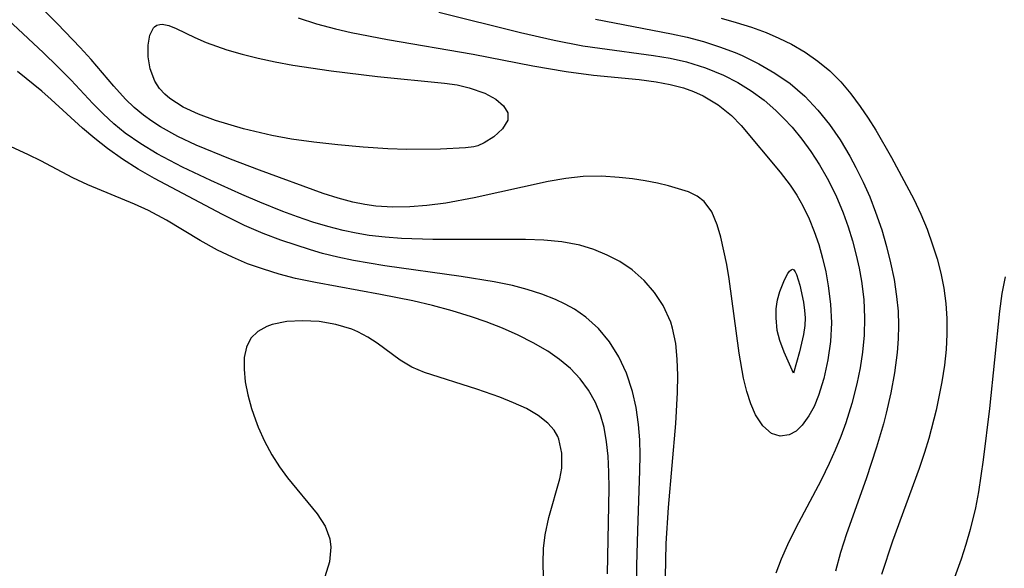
# Model space of a CAD drawing. Header units: metres. Extents: x 1073367 to 1082519, y 1569854 to 1574957.
# Tile 906 of 1056: x 1080806 to 1080898, y 1572070 to 1572122. Entities that reach past the tile are written whole.
import ezdxf

# ---------------------------------------------------------------- set-up
doc = ezdxf.new("R2010")
doc.units = ezdxf.units.M
doc.layers.add('CGG_CurvaNivelLidar_v1', color=253, linetype='Continuous', lineweight=30)

msp = doc.modelspace()

# ---------------------------------------------------------------- linework, layer by layer
at = {"layer": 'CGG_CurvaNivelLidar_v1'}
for p, q in [((1080809.4624, 1572121.1874, 73), (1080806.1379, 1572124.4748, 73)), ((1080808.1433, 1572118.4647, 73.5), (1080803.131, 1572123.1374, 73.5)), ((1080845.2178, 1572122.2888, 73.5), (1080852.8994, 1572120.3724, 73.5)), ((1080811.5993, 1572118.9711, 73), (1080809.4624, 1572121.1874, 73)), ((1080818.7824, 1572121.0572, 72.5), (1080819.0522, 1572121.1311, 72.5)), ((1080819.0522, 1572121.1311, 72.5), (1080819.2922, 1572121.1363, 72.5)), ((1080819.2922, 1572121.1363, 72.5), (1080819.8949, 1572121.0124, 72.5)), ((1080832.0362, 1572121.7601, 73), (1080833.7637, 1572121.1946, 73)), ((1080833.7637, 1572121.1946, 73), (1080835.5332, 1572120.7085, 73)), ((1080859.9206, 1572121.6097, 74), (1080867.0495, 1572120.2457, 74)), ((1080871.6925, 1572121.7086, 74.5), (1080873.1272, 1572121.3128, 74.5)), ((1080873.1272, 1572121.3128, 74.5), (1080874.5411, 1572120.8744, 74.5)), ((1080818.1252, 1572120.112, 72.5), (1080818.4572, 1572120.7941, 72.5)), ((1080818.4572, 1572120.7941, 72.5), (1080818.5642, 1572120.9097, 72.5)), ((1080818.5642, 1572120.9097, 72.5), (1080818.7824, 1572121.0572, 72.5)), ((1080819.8949, 1572121.0124, 72.5), (1080820.5893, 1572120.7454, 72.5)), ((1080820.5893, 1572120.7454, 72.5), (1080822.3366, 1572119.9028, 72.5)), ((1080835.5332, 1572120.7085, 73), (1080837.0021, 1572120.3644, 73)), ((1080837.0021, 1572120.3644, 73), (1080840.4254, 1572119.7013, 73)), ((1080852.8994, 1572120.3724, 73.5), (1080856.06, 1572119.6393, 73.5)), ((1080867.0495, 1572120.2457, 74), (1080868.534, 1572119.9155, 74)), ((1080874.5411, 1572120.8744, 74.5), (1080875.923, 1572120.3722, 74.5)), ((1080875.923, 1572120.3722, 74.5), (1080877.1274, 1572119.851, 74.5)), ((1080817.9591, 1572119.1799, 72.5), (1080818.1252, 1572120.112, 72.5)), ((1080822.3366, 1572119.9028, 72.5), (1080823.4111, 1572119.4235, 72.5)), ((1080823.4111, 1572119.4235, 72.5), (1080825.3345, 1572118.7548, 72.5)), ((1080840.4254, 1572119.7013, 73), (1080848.4363, 1572118.3515, 73)), ((1080856.06, 1572119.6393, 73.5), (1080858.7341, 1572119.1322, 73.5)), ((1080868.534, 1572119.9155, 74), (1080870.0591, 1572119.5088, 74)), ((1080870.0591, 1572119.5088, 74), (1080871.5561, 1572119.0328, 74)), ((1080877.1274, 1572119.851, 74.5), (1080878.2937, 1572119.265, 74.5)), ((1080878.2937, 1572119.265, 74.5), (1080879.5694, 1572118.5224, 74.5)), ((1080809.4664, 1572117.1932, 73.5), (1080808.1433, 1572118.4647, 73.5)), ((1080812.6182, 1572117.8378, 73), (1080811.5993, 1572118.9711, 73)), ((1080817.9644, 1572118.0961, 72.5), (1080817.9591, 1572119.1799, 72.5)), ((1080825.3345, 1572118.7548, 72.5), (1080826.7717, 1572118.3454, 72.5)), ((1080826.7717, 1572118.3454, 72.5), (1080828.2776, 1572117.9717, 72.5)), ((1080848.4363, 1572118.3515, 73), (1080854.0565, 1572117.2482, 73)), ((1080858.7341, 1572119.1322, 73.5), (1080860.3229, 1572118.8939, 73.5)), ((1080860.3229, 1572118.8939, 73.5), (1080865.3485, 1572118.2257, 73.5)), ((1080871.5561, 1572119.0328, 74), (1080873.0183, 1572118.484, 74)), ((1080873.0183, 1572118.484, 74), (1080873.6779, 1572118.2042, 74)), ((1080879.5694, 1572118.5224, 74.5), (1080880.7779, 1572117.6928, 74.5)), ((1080814.7506, 1572115.3256, 73), (1080812.6182, 1572117.8378, 73)), ((1080818.1639, 1572116.948, 72.5), (1080817.9644, 1572118.0961, 72.5)), ((1080828.2776, 1572117.9717, 72.5), (1080829.8906, 1572117.6211, 72.5)), ((1080829.8906, 1572117.6211, 72.5), (1080831.5426, 1572117.3091, 72.5)), ((1080865.3485, 1572118.2257, 73.5), (1080866.9156, 1572117.9547, 73.5)), ((1080866.9156, 1572117.9547, 73.5), (1080868.454, 1572117.6091, 73.5)), ((1080868.454, 1572117.6091, 73.5), (1080870.2308, 1572117.0663, 73.5)), ((1080873.6779, 1572118.2042, 74), (1080875.2486, 1572117.4364, 74)), ((1080875.2486, 1572117.4364, 74), (1080876.7481, 1572116.5571, 74)), ((1080880.7779, 1572117.6928, 74.5), (1080881.9023, 1572116.7638, 74.5)), ((1080807.9923, 1572114.8745, 74), (1080805.7079, 1572116.7232, 74)), ((1080810.747, 1572115.8906, 73.5), (1080809.4664, 1572117.1932, 73.5)), ((1080818.5996, 1572115.8184, 72.5), (1080818.1639, 1572116.948, 72.5)), ((1080831.5426, 1572117.3091, 72.5), (1080835.1343, 1572116.7636, 72.5)), ((1080835.1343, 1572116.7636, 72.5), (1080839.4812, 1572116.2401, 72.5)), ((1080854.0565, 1572117.2482, 73), (1080857.1601, 1572116.7003, 73)), ((1080857.1601, 1572116.7003, 73), (1080859.7434, 1572116.356, 73)), ((1080870.2308, 1572117.0663, 73.5), (1080871.9358, 1572116.369, 73.5)), ((1080876.7481, 1572116.5571, 74), (1080878.165, 1572115.5684, 74)), ((1080881.9023, 1572116.7638, 74.5), (1080882.9279, 1572115.7283, 74.5)), ((1080812.7819, 1572113.7128, 73.5), (1080810.747, 1572115.8906, 73.5)), ((1080819.0469, 1572115.1185, 72.5), (1080818.5996, 1572115.8184, 72.5)), ((1080839.4812, 1572116.2401, 72.5), (1080845.7593, 1572115.6269, 72.5)), ((1080845.7593, 1572115.6269, 72.5), (1080846.9384, 1572115.4453, 72.5)), ((1080859.7434, 1572116.356, 73), (1080864.0262, 1572115.954, 73)), ((1080864.0262, 1572115.954, 73), (1080865.6176, 1572115.7478, 73)), ((1080865.6176, 1572115.7478, 73), (1080866.9139, 1572115.5029, 73)), ((1080871.9358, 1572116.369, 73.5), (1080873.2646, 1572115.678, 73.5)), ((1080873.2646, 1572115.678, 73.5), (1080874.5301, 1572114.8877, 73.5)), ((1080878.165, 1572115.5684, 74), (1080879.5404, 1572114.4045, 74)), ((1080882.9279, 1572115.7283, 74.5), (1080883.8729, 1572114.6034, 74.5)), ((1080808.8849, 1572114.0917, 74), (1080807.9923, 1572114.8745, 74)), ((1080815.8502, 1572114.1259, 73), (1080814.7506, 1572115.3256, 73)), ((1080819.5201, 1572114.5872, 72.5), (1080819.0469, 1572115.1185, 72.5)), ((1080846.9384, 1572115.4453, 72.5), (1080848.074, 1572115.1802, 72.5)), ((1080848.074, 1572115.1802, 72.5), (1080849.5384, 1572114.6621, 72.5)), ((1080849.5384, 1572114.6621, 72.5), (1080850.5632, 1572114.1159, 72.5)), ((1080866.9139, 1572115.5029, 73), (1080868.1665, 1572115.1694, 73)), ((1080868.1665, 1572115.1694, 73), (1080869.1196, 1572114.8295, 73)), ((1080869.1196, 1572114.8295, 73), (1080870.0315, 1572114.4189, 73)), ((1080874.5301, 1572114.8877, 73.5), (1080875.7273, 1572114.0066, 73.5)), ((1080811.8226, 1572111.3983, 74), (1080808.8849, 1572114.0917, 74)), ((1080813.7495, 1572112.7386, 73.5), (1080812.7819, 1572113.7128, 73.5)), ((1080816.6618, 1572113.3436, 73), (1080815.8502, 1572114.1259, 73)), ((1080820.0059, 1572114.1637, 72.5), (1080819.5201, 1572114.5872, 72.5)), ((1080821.2567, 1572113.3619, 72.5), (1080820.0059, 1572114.1637, 72.5)), ((1080850.5632, 1572114.1159, 72.5), (1080851.307, 1572113.4981, 72.5)), ((1080870.0315, 1572114.4189, 73), (1080871.4206, 1572113.594, 73)), ((1080875.7273, 1572114.0066, 73.5), (1080876.8473, 1572113.0382, 73.5)), ((1080879.5404, 1572114.4045, 74), (1080880.7797, 1572113.0957, 74)), ((1080883.8729, 1572114.6034, 74.5), (1080884.7574, 1572113.4118, 74.5)), ((1080817.5213, 1572112.6164, 73), (1080816.6618, 1572113.3436, 73)), ((1080822.7064, 1572112.6929, 72.5), (1080821.2567, 1572113.3619, 72.5)), ((1080851.307, 1572113.4981, 72.5), (1080851.7054, 1572112.8312, 72.5)), ((1080851.7054, 1572112.8312, 72.5), (1080851.7103, 1572112.1394, 72.5)), ((1080871.4206, 1572113.594, 73), (1080872.6658, 1572112.5957, 73)), ((1080876.8473, 1572113.0382, 73.5), (1080877.5832, 1572112.31, 73.5)), ((1080880.7797, 1572113.0957, 74), (1080881.86, 1572111.7346, 74)), ((1080884.7574, 1572113.4118, 74.5), (1080885.5015, 1572112.3169, 74.5)), ((1080814.7573, 1572111.808, 73.5), (1080813.7495, 1572112.7386, 73.5)), ((1080818.3053, 1572112.0382, 73), (1080817.5213, 1572112.6164, 73)), ((1080819.1245, 1572111.5044, 73), (1080818.3053, 1572112.0382, 73)), ((1080824.2962, 1572112.1175, 72.5), (1080822.7064, 1572112.6929, 72.5)), ((1080826.9233, 1572111.3405, 72.5), (1080824.2962, 1572112.1175, 72.5)), ((1080851.7103, 1572112.1394, 72.5), (1080851.213, 1572111.3175, 72.5)), ((1080872.6658, 1572112.5957, 73), (1080873.5856, 1572111.6513, 73)), ((1080877.5832, 1572112.31, 73.5), (1080878.3573, 1572111.4736, 73.5)), ((1080885.5015, 1572112.3169, 74.5), (1080886.2136, 1572111.1917, 74.5)), ((1080812.9622, 1572110.4112, 74), (1080811.8226, 1572111.3983, 74)), ((1080815.8151, 1572110.9359, 73.5), (1080814.7573, 1572111.808, 73.5)), ((1080817.2715, 1572109.9089, 73.5), (1080815.8151, 1572110.9359, 73.5)), ((1080820.7554, 1572110.5988, 73), (1080819.1245, 1572111.5044, 73)), ((1080829.5638, 1572110.7062, 72.5), (1080826.9233, 1572111.3405, 72.5)), ((1080851.213, 1572111.3175, 72.5), (1080850.3844, 1572110.5838, 72.5)), ((1080873.5856, 1572111.6513, 73), (1080877.2405, 1572107.2736, 73)), ((1080878.3573, 1572111.4736, 73.5), (1080879.2719, 1572110.3647, 73.5)), ((1080881.86, 1572111.7346, 74), (1080882.8545, 1572110.2893, 74)), ((1080886.2136, 1572111.1917, 74.5), (1080887.6842, 1572108.6435, 74.5)), ((1080806.7409, 1572108.9001, 74.5), (1080803.0938, 1572110.5894, 74.5)), ((1080814.1425, 1572109.4727, 74), (1080812.9622, 1572110.4112, 74)), ((1080822.4651, 1572109.7977, 73), (1080820.7554, 1572110.5988, 73)), ((1080831.4016, 1572110.3724, 72.5), (1080829.5638, 1572110.7062, 72.5)), ((1080833.5075, 1572110.0889, 72.5), (1080831.4016, 1572110.3724, 72.5)), ((1080835.7737, 1572109.838, 72.5), (1080833.5075, 1572110.0889, 72.5)), ((1080849.4842, 1572110.0193, 72.5), (1080848.8719, 1572109.7354, 72.5)), ((1080850.3844, 1572110.5838, 72.5), (1080849.4842, 1572110.0193, 72.5)), ((1080879.2719, 1572110.3647, 73.5), (1080880.1271, 1572109.1923, 73.5)), ((1080882.8545, 1572110.2893, 74), (1080883.768, 1572108.7754, 74)), ((1080815.5671, 1572108.4717, 74), (1080814.1425, 1572109.4727, 74)), ((1080818.8078, 1572108.9827, 73.5), (1080817.2715, 1572109.9089, 73.5)), ((1080825.6893, 1572108.4837, 73), (1080822.4651, 1572109.7977, 73)), ((1080838.1239, 1572109.6074, 72.5), (1080835.7737, 1572109.838, 72.5)), ((1080840.45, 1572109.4457, 72.5), (1080838.1239, 1572109.6074, 72.5)), ((1080842.232, 1572109.3924, 72.5), (1080840.45, 1572109.4457, 72.5)), ((1080845.3768, 1572109.4298, 72.5), (1080842.232, 1572109.3924, 72.5)), ((1080847.7219, 1572109.5578, 72.5), (1080845.3768, 1572109.4298, 72.5)), ((1080848.5, 1572109.645, 72.5), (1080847.7219, 1572109.5578, 72.5)), ((1080848.8719, 1572109.7354, 72.5), (1080848.5, 1572109.645, 72.5)), ((1080880.1271, 1572109.1923, 73.5), (1080880.9238, 1572107.9658, 73.5)), ((1080807.8951, 1572108.3318, 74.5), (1080806.7409, 1572108.9001, 74.5)), ((1080810.91, 1572106.7249, 74.5), (1080807.8951, 1572108.3318, 74.5)), ((1080817.0483, 1572107.5448, 74), (1080815.5671, 1572108.4717, 74)), ((1080821.1873, 1572107.7442, 73.5), (1080818.8078, 1572108.9827, 73.5)), ((1080828.3995, 1572107.4506, 73), (1080825.6893, 1572108.4837, 73)), ((1080883.768, 1572108.7754, 74), (1080884.3495, 1572107.7001, 74)), ((1080887.6842, 1572108.6435, 74.5), (1080889.7743, 1572104.7204, 74.5)), ((1080818.5701, 1572106.6738, 74), (1080817.0483, 1572107.5448, 74)), ((1080823.8398, 1572106.4799, 73.5), (1080821.1873, 1572107.7442, 73.5)), ((1080834.392, 1572105.2728, 73), (1080828.3995, 1572107.4506, 73)), ((1080877.2405, 1572107.2736, 73), (1080878.1727, 1572106.0398, 73)), ((1080880.9238, 1572107.9658, 73.5), (1080881.6589, 1572106.6913, 73.5)), ((1080884.3495, 1572107.7001, 74), (1080885.0201, 1572106.3373, 74)), ((1080812.3097, 1572106.0844, 74.5), (1080810.91, 1572106.7249, 74.5)), ((1080824.9524, 1572103.3044, 74), (1080818.5701, 1572106.6738, 74)), ((1080826.7428, 1572105.1653, 73.5), (1080823.8398, 1572106.4799, 73.5)), ((1080855.4829, 1572106.3901, 73), (1080848.5539, 1572104.865, 73)), ((1080857.1355, 1572106.6792, 73), (1080855.4829, 1572106.3901, 73)), ((1080858.7718, 1572106.8593, 73), (1080857.1355, 1572106.6792, 73)), ((1080860.476, 1572106.8861, 73), (1080858.7718, 1572106.8593, 73)), ((1080862.1524, 1572106.7777, 73), (1080860.476, 1572106.8861, 73)), ((1080863.3808, 1572106.6337, 73), (1080862.1524, 1572106.7777, 73)), ((1080864.5756, 1572106.447, 73), (1080863.3808, 1572106.6337, 73)), ((1080865.7247, 1572106.2234, 73), (1080864.5756, 1572106.447, 73)), ((1080881.6589, 1572106.6913, 73.5), (1080882.4561, 1572105.098, 73.5)), ((1080885.0201, 1572106.3373, 74), (1080885.6364, 1572104.9449, 74)), ((1080816.6936, 1572104.2724, 74.5), (1080812.3097, 1572106.0844, 74.5)), ((1080866.7548, 1572105.9823, 73), (1080865.7247, 1572106.2234, 73)), ((1080867.718, 1572105.7159, 73), (1080866.7548, 1572105.9823, 73)), ((1080868.6347, 1572105.4054, 73), (1080867.718, 1572105.7159, 73)), ((1080869.4439, 1572105.0199, 73), (1080868.6347, 1572105.4054, 73)), ((1080878.1727, 1572106.0398, 73), (1080878.7884, 1572105.1017, 73)), ((1080828.4572, 1572104.4378, 73.5), (1080826.7428, 1572105.1653, 73.5)), ((1080835.7766, 1572104.8247, 73), (1080834.392, 1572105.2728, 73)), ((1080837.1739, 1572104.4492, 73), (1080835.7766, 1572104.8247, 73)), ((1080848.5539, 1572104.865, 73), (1080845.8813, 1572104.3723, 73)), ((1080870.1245, 1572104.5056, 73), (1080869.4439, 1572105.0199, 73)), ((1080870.8193, 1572103.5474, 73), (1080870.1245, 1572104.5056, 73)), ((1080878.7884, 1572105.1017, 73), (1080879.3526, 1572104.1174, 73)), ((1080882.4561, 1572105.098, 73.5), (1080883.1524, 1572103.4507, 73.5)), ((1080885.6364, 1572104.9449, 74), (1080886.1944, 1572103.5264, 74)), ((1080889.7743, 1572104.7204, 74.5), (1080890.4223, 1572103.3363, 74.5)), ((1080818.0011, 1572103.661, 74.5), (1080816.6936, 1572104.2724, 74.5)), ((1080819.6843, 1572102.7716, 74.5), (1080818.0011, 1572103.661, 74.5)), ((1080830.5916, 1572103.5824, 73.5), (1080828.4572, 1572104.4378, 73.5)), ((1080831.991, 1572103.0629, 73.5), (1080830.5916, 1572103.5824, 73.5)), ((1080838.285, 1572104.2253, 73), (1080837.1739, 1572104.4492, 73)), ((1080839.3217, 1572104.084, 73), (1080838.285, 1572104.2253, 73)), ((1080840.9054, 1572103.987, 73), (1080839.3217, 1572104.084, 73)), ((1080842.5041, 1572104.0105, 73), (1080840.9054, 1572103.987, 73)), ((1080844.1117, 1572104.1359, 73), (1080842.5041, 1572104.0105, 73)), ((1080845.8813, 1572104.3723, 73), (1080844.1117, 1572104.1359, 73)), ((1080871.328, 1572102.332, 73), (1080870.8193, 1572103.5474, 73)), ((1080879.3526, 1572104.1174, 73), (1080879.958, 1572102.8755, 73)), ((1080822.8612, 1572100.8621, 74.5), (1080819.6843, 1572102.7716, 74.5)), ((1080827.0101, 1572102.2689, 74), (1080824.9524, 1572103.3044, 74)), ((1080833.4033, 1572102.5838, 73.5), (1080831.991, 1572103.0629, 73.5)), ((1080879.958, 1572102.8755, 73), (1080880.4372, 1572101.6971, 73)), ((1080883.1524, 1572103.4507, 73.5), (1080883.6167, 1572102.1493, 73.5)), ((1080886.1944, 1572103.5264, 74), (1080886.7639, 1572101.8506, 74)), ((1080890.4223, 1572103.3363, 74.5), (1080891.0104, 1572101.9083, 74.5)), ((1080828.7581, 1572101.5032, 74), (1080827.0101, 1572102.2689, 74)), ((1080834.8297, 1572102.154, 73.5), (1080833.4033, 1572102.5838, 73.5)), ((1080836.272, 1572101.7851, 73.5), (1080834.8297, 1572102.154, 73.5)), ((1080837.4729, 1572101.5353, 73.5), (1080836.272, 1572101.7851, 73.5)), ((1080871.6687, 1572101.1636, 73), (1080871.328, 1572102.332, 73)), ((1080883.6167, 1572102.1493, 73.5), (1080884.0218, 1572100.8261, 73.5)), ((1080886.7639, 1572101.8506, 74), (1080887.2144, 1572100.3061, 74)), ((1080891.0104, 1572101.9083, 74.5), (1080891.5371, 1572100.4533, 74.5)), ((1080824.4792, 1572099.9488, 74.5), (1080822.8612, 1572100.8621, 74.5)), ((1080830.4068, 1572100.8738, 74), (1080828.7581, 1572101.5032, 74)), ((1080833.1963, 1572099.9638, 74), (1080830.4068, 1572100.8738, 74)), ((1080838.6845, 1572101.3347, 73.5), (1080837.4729, 1572101.5353, 73.5)), ((1080840.2058, 1572101.1517, 73.5), (1080838.6845, 1572101.3347, 73.5)), ((1080841.7378, 1572101.0352, 73.5), (1080840.2058, 1572101.1517, 73.5)), ((1080844.6623, 1572100.9547, 73.5), (1080841.7378, 1572101.0352, 73.5)), ((1080853.3537, 1572100.942, 73.5), (1080844.6623, 1572100.9547, 73.5)), ((1080855.0844, 1572100.8845, 73.5), (1080853.3537, 1572100.942, 73.5)), ((1080856.7773, 1572100.7252, 73.5), (1080855.0844, 1572100.8845, 73.5)), ((1080872.2313, 1572098.6057, 73), (1080871.6687, 1572101.1636, 73)), ((1080880.4372, 1572101.6971, 73), (1080880.8518, 1572100.483, 73)), ((1080884.0218, 1572100.8261, 73.5), (1080884.3711, 1572099.4865, 73.5)), ((1080825.868, 1572099.2755, 74.5), (1080824.4792, 1572099.9488, 74.5)), ((1080834.3181, 1572099.6494, 74), (1080833.1963, 1572099.9638, 74)), ((1080858.4421, 1572100.4063, 73.5), (1080856.7773, 1572100.7252, 73.5)), ((1080859.7575, 1572100.0076, 73.5), (1080858.4421, 1572100.4063, 73.5)), ((1080861.014, 1572099.4932, 73.5), (1080859.7575, 1572100.0076, 73.5)), ((1080880.8518, 1572100.483, 73), (1080881.2137, 1572099.2102, 73)), ((1080887.2144, 1572100.3061, 74), (1080887.6017, 1572098.7487, 74)), ((1080891.5371, 1572100.4533, 74.5), (1080891.9573, 1572099.1227, 74.5)), ((1080827.3015, 1572098.6781, 74.5), (1080825.868, 1572099.2755, 74.5)), ((1080835.759, 1572099.2941, 74), (1080834.3181, 1572099.6494, 74)), ((1080837.215, 1572098.9839, 74), (1080835.759, 1572099.2941, 74)), ((1080840.1713, 1572098.4753, 74), (1080837.215, 1572098.9839, 74)), ((1080862.2014, 1572098.871, 73.5), (1080861.014, 1572099.4932, 73.5)), ((1080881.2137, 1572099.2102, 73), (1080881.514, 1572097.9164, 73)), ((1080884.3711, 1572099.4865, 73.5), (1080884.64, 1572098.26, 73.5)), ((1080891.9573, 1572099.1227, 74.5), (1080892.3119, 1572097.7744, 74.5)), ((1080828.7722, 1572098.151, 74.5), (1080827.3015, 1572098.6781, 74.5)), ((1080830.2608, 1572097.6952, 74.5), (1080828.7722, 1572098.151, 74.5)), ((1080847.3162, 1572097.487, 74), (1080840.1713, 1572098.4753, 74)), ((1080863.3639, 1572098.0962, 73.5), (1080862.2014, 1572098.871, 73.5)), ((1080864.4914, 1572097.1101, 73.5), (1080863.3639, 1572098.0962, 73.5)), ((1080872.4689, 1572097.2636, 73), (1080872.2313, 1572098.6057, 73)), ((1080878.1185, 1572097.965, 72.5), (1080878.2669, 1572098.1123, 72.5)), ((1080878.2669, 1572098.1123, 72.5), (1080878.4066, 1572098.1602, 72.5)), ((1080878.4066, 1572098.1602, 72.5), (1080878.5355, 1572098.0875, 72.5)), ((1080878.5355, 1572098.0875, 72.5), (1080878.6547, 1572097.915, 72.5)), ((1080884.64, 1572098.26, 73.5), (1080884.8597, 1572097.0258, 73.5)), ((1080887.6017, 1572098.7487, 74), (1080887.9217, 1572097.1828, 74)), ((1080831.7756, 1572097.3036, 74.5), (1080830.2608, 1572097.6952, 74.5)), ((1080833.6747, 1572096.9005, 74.5), (1080831.7756, 1572097.3036, 74.5)), ((1080850.4238, 1572096.9872, 74), (1080847.3162, 1572097.487, 74)), ((1080865.4697, 1572095.9888, 73.5), (1080864.4914, 1572097.1101, 73.5)), ((1080873.3858, 1572090.2857, 73), (1080872.4689, 1572097.2636, 73)), ((1080877.2141, 1572096.0723, 72.5), (1080877.6514, 1572097.1553, 72.5)), ((1080877.6514, 1572097.1553, 72.5), (1080877.9645, 1572097.7441, 72.5)), ((1080877.9645, 1572097.7441, 72.5), (1080878.1185, 1572097.965, 72.5)), ((1080878.6547, 1572097.915, 72.5), (1080878.7667, 1572097.6688, 72.5)), ((1080878.7667, 1572097.6688, 72.5), (1080879.0724, 1572096.6643, 72.5)), ((1080881.514, 1572097.9164, 73), (1080881.752, 1572096.6086, 73)), ((1080887.9217, 1572097.1828, 74), (1080888.1654, 1572095.612, 74)), ((1080892.3119, 1572097.7744, 74.5), (1080892.5915, 1572096.3729, 74.5)), ((1080898.3355, 1572097.4433, 75), (1080898.0366, 1572095.8904, 75)), ((1080839.7668, 1572095.8016, 74.5), (1080833.6747, 1572096.9005, 74.5)), ((1080852.1354, 1572096.6253, 74), (1080850.4238, 1572096.9872, 74)), ((1080853.5256, 1572096.2536, 74), (1080852.1354, 1572096.6253, 74)), ((1080854.8744, 1572095.814, 74), (1080853.5256, 1572096.2536, 74)), ((1080879.0724, 1572096.6643, 72.5), (1080879.4187, 1572095.0644, 72.5)), ((1080881.752, 1572096.6086, 73), (1080881.964, 1572094.8702, 73)), ((1080884.8597, 1572097.0258, 73.5), (1080885.0723, 1572095.3111, 73.5)), ((1080892.5915, 1572096.3729, 74.5), (1080892.7824, 1572094.9554, 74.5)), ((1080842.7859, 1572095.1873, 74.5), (1080839.7668, 1572095.8016, 74.5)), ((1080856.1722, 1572095.3038, 74), (1080854.8744, 1572095.814, 74)), ((1080857.0765, 1572094.8835, 74), (1080856.1722, 1572095.3038, 74)), ((1080866.2832, 1572094.7506, 73.5), (1080865.4697, 1572095.9888, 73.5)), ((1080876.9224, 1572094.8704, 72.5), (1080876.994, 1572095.2838, 72.5)), ((1080876.994, 1572095.2838, 72.5), (1080877.2141, 1572096.0723, 72.5)), ((1080885.0723, 1572095.3111, 73.5), (1080885.1605, 1572093.5896, 73.5)), ((1080888.1654, 1572095.612, 74), (1080888.304, 1572094.2103, 74)), ((1080898.0366, 1572095.8904, 75), (1080897.8019, 1572094.2167, 75)), ((1080844.6487, 1572094.7443, 74.5), (1080842.7859, 1572095.1873, 74.5)), ((1080846.492, 1572094.2521, 74.5), (1080844.6487, 1572094.7443, 74.5)), ((1080857.9394, 1572094.4105, 74), (1080857.0765, 1572094.8835, 74)), ((1080859.0293, 1572093.6658, 74), (1080857.9394, 1572094.4105, 74)), ((1080866.9757, 1572093.2075, 73.5), (1080866.2832, 1572094.7506, 73.5)), ((1080876.8529, 1572093.6051, 72.5), (1080876.877, 1572094.4512, 72.5)), ((1080876.877, 1572094.4512, 72.5), (1080876.9224, 1572094.8704, 72.5)), ((1080879.4187, 1572095.0644, 72.5), (1080879.535, 1572094.3018, 72.5)), ((1080881.964, 1572094.8702, 73), (1080882.0394, 1572093.135, 73)), ((1080892.7824, 1572094.9554, 74.5), (1080892.8804, 1572093.5263, 74.5)), ((1080848.3073, 1572093.7037, 74.5), (1080846.492, 1572094.2521, 74.5)), ((1080849.6757, 1572093.2346, 74.5), (1080848.3073, 1572093.7037, 74.5)), ((1080860.2018, 1572092.6036, 74), (1080859.0293, 1572093.6658, 74)), ((1080876.9619, 1572092.4249, 72.5), (1080876.8529, 1572093.6051, 72.5)), ((1080879.535, 1572094.3018, 72.5), (1080879.5872, 1572093.6041, 72.5)), ((1080879.5872, 1572093.6041, 72.5), (1080879.5579, 1572092.8871, 72.5)), ((1080885.1605, 1572093.5896, 73.5), (1080885.1151, 1572091.9862, 73.5)), ((1080888.304, 1572094.2103, 74), (1080888.3458, 1572092.8932, 74)), ((1080892.8804, 1572093.5263, 74.5), (1080892.8815, 1572092.0733, 74.5)), ((1080897.8019, 1572094.2167, 75), (1080896.8648, 1572085.1078, 75)), ((1080829.112, 1572092.7912, 75), (1080828.2635, 1572092.326, 75)), ((1080829.6108, 1572092.9671, 75), (1080829.112, 1572092.7912, 75)), ((1080830.9695, 1572093.2457, 75), (1080829.6108, 1572092.9671, 75)), ((1080832.4564, 1572093.3322, 75), (1080830.9695, 1572093.2457, 75)), ((1080834.0055, 1572093.2428, 75), (1080832.4564, 1572093.3322, 75)), ((1080835.5579, 1572092.9775, 75), (1080834.0055, 1572093.2428, 75)), ((1080837.0576, 1572092.5204, 75), (1080835.5579, 1572092.9775, 75)), ((1080837.6247, 1572092.2803, 75), (1080837.0576, 1572092.5204, 75)), ((1080851.1976, 1572092.6387, 74.5), (1080849.6757, 1572093.2346, 74.5)), ((1080852.6725, 1572091.9796, 74.5), (1080851.1976, 1572092.6387, 74.5)), ((1080861.2425, 1572091.3386, 74), (1080860.2018, 1572092.6036, 74)), ((1080867.1528, 1572092.6279, 73.5), (1080866.9757, 1572093.2075, 73.5)), ((1080867.4439, 1572091.2023, 73.5), (1080867.1528, 1572092.6279, 73.5)), ((1080879.5579, 1572092.8871, 72.5), (1080879.4295, 1572092.031, 72.5)), ((1080882.0394, 1572093.135, 73), (1080881.9542, 1572091.3723, 73)), ((1080888.3458, 1572092.8932, 74), (1080888.3054, 1572091.6168, 74)), ((1080827.6107, 1572091.6824, 75), (1080827.1931, 1572090.8533, 75)), ((1080828.2635, 1572092.326, 75), (1080827.6107, 1572091.6824, 75)), ((1080838.5667, 1572091.7831, 75), (1080837.6247, 1572092.2803, 75)), ((1080839.4517, 1572091.2124, 75), (1080838.5667, 1572091.7831, 75)), ((1080854.0904, 1572091.2575, 74.5), (1080852.6725, 1572091.9796, 74.5)), ((1080877.21, 1572091.4676, 72.5), (1080876.9619, 1572092.4249, 72.5)), ((1080879.4295, 1572092.031, 72.5), (1080879.0505, 1572090.4076, 72.5)), ((1080885.1151, 1572091.9862, 73.5), (1080884.9618, 1572090.3837, 73.5)), ((1080888.3054, 1572091.6168, 74), (1080888.2002, 1572090.3381, 74)), ((1080892.8815, 1572092.0733, 74.5), (1080892.796, 1572090.6153, 74.5)), ((1080827.1931, 1572090.8533, 75), (1080826.9871, 1572089.8718, 75)), ((1080841.5897, 1572089.6402, 75), (1080839.4517, 1572091.2124, 75)), ((1080855.4364, 1572090.4678, 74.5), (1080854.0904, 1572091.2575, 74.5)), ((1080862.1163, 1572089.9348, 74), (1080861.2425, 1572091.3386, 74)), ((1080867.593, 1572089.7137, 73.5), (1080867.4439, 1572091.2023, 73.5)), ((1080877.6113, 1572090.3873, 72.5), (1080877.21, 1572091.4676, 72.5)), ((1080881.9542, 1572091.3723, 73), (1080881.722, 1572089.6543, 73)), ((1080826.9871, 1572089.8718, 75), (1080826.9603, 1572088.7767, 75)), ((1080856.5515, 1572089.7024, 74.5), (1080855.4364, 1572090.4678, 74.5)), ((1080857.5711, 1572088.8534, 74.5), (1080856.5515, 1572089.7024, 74.5)), ((1080862.8218, 1572088.4174, 74), (1080862.1163, 1572089.9348, 74)), ((1080867.639, 1572088.1782, 73.5), (1080867.593, 1572089.7137, 73.5)), ((1080873.7971, 1572087.9279, 73), (1080873.3858, 1572090.2857, 73)), ((1080878.5, 1572088.4078, 72.5), (1080877.6113, 1572090.3873, 72.5)), ((1080879.0505, 1572090.4076, 72.5), (1080878.5, 1572088.4078, 72.5)), ((1080884.9618, 1572090.3837, 73.5), (1080884.7369, 1572088.8926, 73.5)), ((1080888.2002, 1572090.3381, 74), (1080887.9513, 1572088.4444, 74)), ((1080892.796, 1572090.6153, 74.5), (1080892.6368, 1572089.1552, 74.5)), ((1080826.9603, 1572088.7767, 75), (1080827.0814, 1572087.5998, 75)), ((1080842.7019, 1572088.9645, 75), (1080841.5897, 1572089.6402, 75)), ((1080843.8826, 1572088.4615, 75), (1080842.7019, 1572088.9645, 75)), ((1080858.4864, 1572087.8843, 74.5), (1080857.5711, 1572088.8534, 74.5)), ((1080881.722, 1572089.6543, 73), (1080881.34, 1572087.9194, 73)), ((1080884.7369, 1572088.8926, 73.5), (1080884.4404, 1572087.409, 73.5)), ((1080892.6368, 1572089.1552, 74.5), (1080892.3995, 1572087.6098, 74.5)), ((1080848.7902, 1572086.9112, 75), (1080843.8826, 1572088.4615, 75)), ((1080859.2711, 1572086.815, 74.5), (1080858.4864, 1572087.8843, 74.5)), ((1080863.3881, 1572086.6923, 74), (1080862.8218, 1572088.4174, 74)), ((1080867.6141, 1572086.608, 73.5), (1080867.639, 1572088.1782, 73.5)), ((1080874.1028, 1572086.6728, 73), (1080873.7971, 1572087.9279, 73)), ((1080881.34, 1572087.9194, 73), (1080880.8348, 1572086.3091, 73)), ((1080887.9513, 1572088.4444, 74), (1080887.6086, 1572086.5524, 74)), ((1080827.0814, 1572087.5998, 75), (1080827.3244, 1572086.3678, 75)), ((1080884.4404, 1572087.409, 73.5), (1080883.9715, 1572085.56, 73.5)), ((1080892.3995, 1572087.6098, 74.5), (1080891.8596, 1572084.9489, 74.5)), ((1080827.3244, 1572086.3678, 75), (1080827.6701, 1572085.1037, 75)), ((1080850.955, 1572086.1499, 75), (1080848.7902, 1572086.9112, 75)), ((1080852.2415, 1572085.6384, 75), (1080850.955, 1572086.1499, 75)), ((1080859.9161, 1572085.655, 74.5), (1080859.2711, 1572086.815, 74.5)), ((1080863.7316, 1572085.1712, 74), (1080863.3881, 1572086.6923, 74)), ((1080867.4685, 1572083.6981, 73.5), (1080867.6141, 1572086.608, 73.5)), ((1080874.4771, 1572085.5166, 73), (1080874.1028, 1572086.6728, 73)), ((1080880.8348, 1572086.3091, 73), (1080880.417, 1572085.2959, 73)), ((1080887.6086, 1572086.5524, 74), (1080887.1822, 1572084.6671, 74)), ((1080827.6701, 1572085.1037, 75), (1080828.0317, 1572084.0293, 75)), ((1080853.4485, 1572085.0795, 75), (1080852.2415, 1572085.6384, 75)), ((1080860.3794, 1572084.5081, 74.5), (1080859.9161, 1572085.655, 74.5)), ((1080863.9587, 1572083.6067, 74), (1080863.7316, 1572085.1712, 74)), ((1080874.9288, 1572084.4909, 73), (1080874.4771, 1572085.5166, 73)), ((1080880.417, 1572085.2959, 73), (1080879.9419, 1572084.3929, 73)), ((1080883.9715, 1572085.56, 73.5), (1080883.3991, 1572083.7359, 73.5)), ((1080896.8648, 1572085.1078, 75), (1080896.2876, 1572080.2921, 75)), ((1080854.5369, 1572084.4501, 75), (1080853.4485, 1572085.0795, 75)), ((1080855.4608, 1572083.7227, 75), (1080854.5369, 1572084.4501, 75)), ((1080860.7214, 1572083.302, 74.5), (1080860.3794, 1572084.5081, 74.5)), ((1080875.6118, 1572083.4512, 73), (1080874.9288, 1572084.4909, 73)), ((1080879.9419, 1572084.3929, 73), (1080879.3172, 1572083.5236, 73)), ((1080887.1822, 1572084.6671, 74), (1080886.9165, 1572083.6468, 74)), ((1080891.8596, 1572084.9489, 74.5), (1080891.1717, 1572082.2931, 74.5)), ((1080828.0317, 1572084.0293, 75), (1080828.2948, 1572083.3458, 75)), ((1080828.2948, 1572083.3458, 75), (1080828.8849, 1572082.0206, 75)), ((1080856.0368, 1572083.0606, 75), (1080855.4608, 1572083.7227, 75)), ((1080860.9626, 1572081.9794, 74.5), (1080860.7214, 1572083.302, 74.5)), ((1080864.0681, 1572082.1672, 74), (1080863.9587, 1572083.6067, 74)), ((1080866.7636, 1572075.8061, 73.5), (1080867.4685, 1572083.6981, 73.5)), ((1080876.4199, 1572082.7579, 73), (1080875.6118, 1572083.4512, 73)), ((1080879.3172, 1572083.5236, 73), (1080878.7297, 1572082.97, 73)), ((1080883.3991, 1572083.7359, 73.5), (1080882.9265, 1572082.451, 73.5)), ((1080886.9165, 1572083.6468, 74), (1080886.2742, 1572081.4606, 74)), ((1080856.3766, 1572082.4759, 75), (1080856.0368, 1572083.0606, 75)), ((1080856.4835, 1572082.2258, 75), (1080856.3766, 1572082.4759, 75)), ((1080877.2485, 1572082.4999, 73), (1080876.4199, 1572082.7579, 73)), ((1080878.0976, 1572082.6168, 73), (1080877.2485, 1572082.4999, 73)), ((1080878.7297, 1572082.97, 73), (1080878.0976, 1572082.6168, 73)), ((1080882.9265, 1572082.451, 73.5), (1080882.4062, 1572081.1837, 73.5)), ((1080828.8849, 1572082.0206, 75), (1080829.574, 1572080.7387, 75)), ((1080856.7803, 1572080.9157, 75), (1080856.4835, 1572082.2258, 75)), ((1080861.1069, 1572080.6154, 74.5), (1080860.9626, 1572081.9794, 74.5)), ((1080864.1063, 1572080.7075, 74), (1080864.0681, 1572082.1672, 74)), ((1080886.2742, 1572081.4606, 74), (1080885.3034, 1572078.5097, 74)), ((1080891.1717, 1572082.2931, 74.5), (1080890.7712, 1572080.9702, 74.5)), ((1080829.574, 1572080.7387, 75), (1080830.2843, 1572079.6307, 75)), ((1080856.7496, 1572079.4992, 75), (1080856.7803, 1572080.9157, 75)), ((1080861.1826, 1572079.1318, 74.5), (1080861.1069, 1572080.6154, 74.5)), ((1080864.0937, 1572079.2328, 74), (1080864.1063, 1572080.7075, 74)), ((1080882.4062, 1572081.1837, 73.5), (1080881.8429, 1572079.9351, 73.5)), ((1080890.7712, 1572080.9702, 74.5), (1080890.2644, 1572079.4579, 74.5)), ((1080830.2843, 1572079.6307, 75), (1080831.0525, 1572078.577, 75)), ((1080881.8429, 1572079.9351, 73.5), (1080881.0766, 1572078.3809, 73.5)), ((1080896.2876, 1572080.2921, 75), (1080895.8373, 1572077.2599, 75)), ((1080856.5657, 1572078.4911, 75), (1080856.7496, 1572079.4992, 75)), ((1080861.2019, 1572077.6211, 74.5), (1080861.1826, 1572079.1318, 74.5)), ((1080863.8767, 1572073.6387, 74), (1080864.0937, 1572079.2328, 74)), ((1080890.2644, 1572079.4579, 74.5), (1080887.773, 1572072.631, 74.5)), ((1080831.0525, 1572078.577, 75), (1080833.8072, 1572075.2056, 75)), ((1080855.5341, 1572074.8542, 75), (1080856.5657, 1572078.4911, 75)), ((1080881.0766, 1572078.3809, 73.5), (1080878.6755, 1572073.8407, 73.5)), ((1080885.3034, 1572078.5097, 74), (1080883.4559, 1572073.3315, 74)), ((1080861.0524, 1572069.5944, 74.5), (1080861.2019, 1572077.6211, 74.5)), ((1080895.8373, 1572077.2599, 75), (1080895.5497, 1572075.7639, 75)), ((1080833.8072, 1572075.2056, 75), (1080834.5586, 1572074.0499, 75)), ((1080866.5608, 1572072.4337, 73.5), (1080866.7636, 1572075.8061, 73.5)), ((1080895.5497, 1572075.7639, 75), (1080895.0622, 1572073.7513, 75)), ((1080834.5586, 1572074.0499, 75), (1080835.0149, 1572072.859, 75)), ((1080855.1934, 1572073.2386, 75), (1080855.5341, 1572074.8542, 75)), ((1080855.0554, 1572071.9488, 75), (1080855.1934, 1572073.2386, 75)), ((1080863.7982, 1572070.3663, 74), (1080863.8767, 1572073.6387, 74)), ((1080878.6755, 1572073.8407, 73.5), (1080877.9219, 1572072.3064, 73.5)), ((1080883.4559, 1572073.3315, 74), (1080882.905, 1572071.5883, 74)), ((1080895.0622, 1572073.7513, 75), (1080894.6548, 1572072.3403, 75)), ((1080835.0149, 1572072.859, 75), (1080835.1043, 1572072.0805, 75)), ((1080866.4944, 1572069.2612, 73.5), (1080866.5608, 1572072.4337, 73.5)), ((1080877.9219, 1572072.3064, 73.5), (1080877.3379, 1572070.9725, 73.5)), ((1080887.773, 1572072.631, 74.5), (1080886.7585, 1572069.5061, 74.5)), ((1080894.6548, 1572072.3403, 75), (1080894.208, 1572070.9495, 75)), ((1080835.1043, 1572072.0805, 75), (1080834.9614, 1572070.7208, 75)), ((1080855.0176, 1572070.6242, 75), (1080855.0554, 1572071.9488, 75)), ((1080882.905, 1572071.5883, 74), (1080882.4291, 1572069.8318, 74)), ((1080834.9614, 1572070.7208, 75), (1080834.553, 1572069.2959, 75)), ((1080855.0593, 1572069.2729, 75), (1080855.0176, 1572070.6242, 75)), ((1080863.6864, 1572060.2809, 74), (1080863.7982, 1572070.3663, 74)), ((1080877.3379, 1572070.9725, 73.5), (1080876.8255, 1572069.6314, 73.5)), ((1080894.208, 1572070.9495, 75), (1080893.2166, 1572068.206, 75))]:
    msp.add_line(p, q, dxfattribs=at)

doc.saveas('drawing.dxf')
